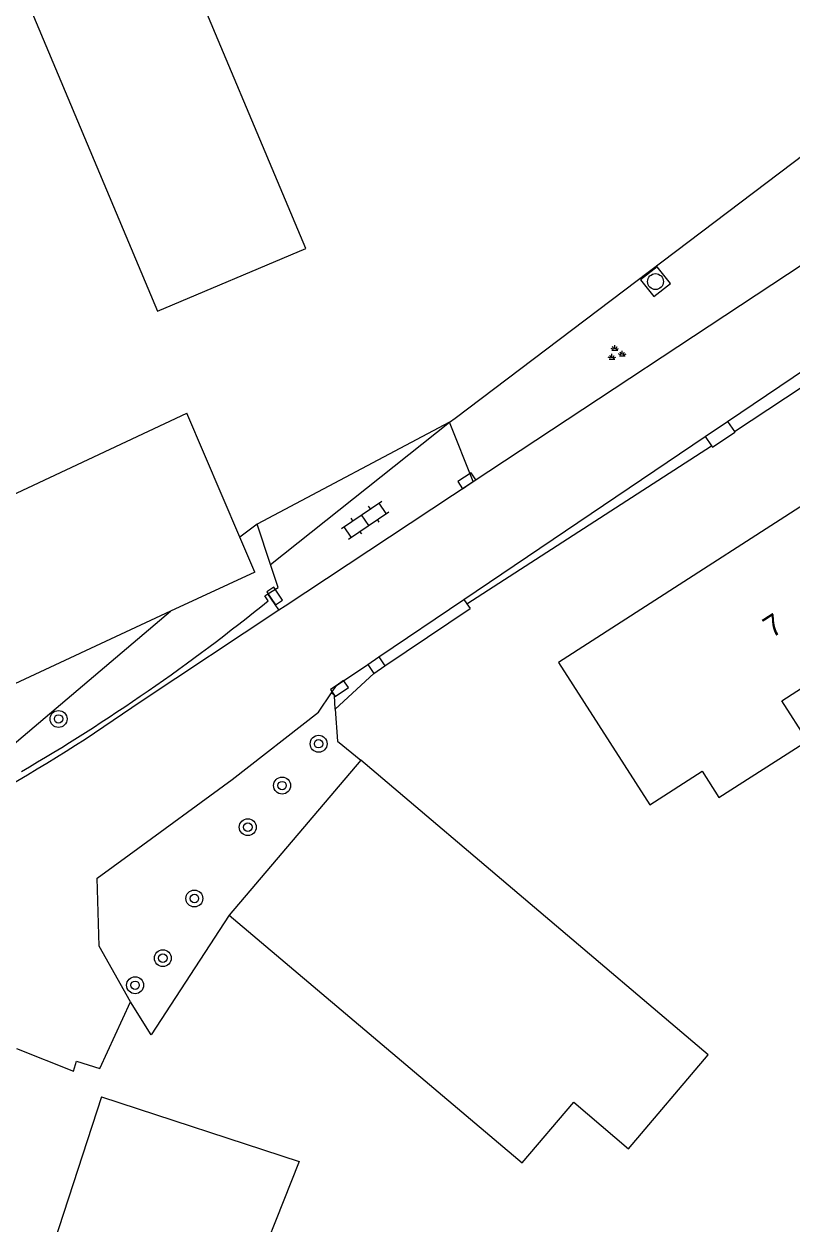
# Model space of a CAD drawing. Extents: x 135999 to 138000, y 396000 to 398501.
# Drawn here: x 137470.3 to 137506.5, y 397229 to 397285.6 of the extents above; entities that cross this region are included whole.
import ezdxf

# ---------------------------------------------------------------- set-up
doc = ezdxf.new("R2010")
doc.units = 0
for name, color, linetype in [('gg-afsc-erfafscheiding', 7, 'Continuous'), ('gg-anno-huisnummerreeks BGT', 7, 'Continuous'), ('gg-bbg-bijgebouw', 7, 'Continuous'), ('gg-bbg-gedigitaliseerde bebouwing', 7, 'Continuous'), ('gg-bbg-gedigitaliseerde bijgebouw', 7, 'Continuous'), ('gg-bbg-hoofdgebouw', 7, 'Continuous'), ('gg-knt-verharding', 7, 'Continuous'), ('gt-grn-groengrens', 7, 'Continuous'), ('gt-grn-vlakafsluiter', 7, 'Continuous'), ('gt-grn-weggrens', 7, 'Continuous'), ('gt-symb-boom', 7, 'Continuous'), ('gt-symb-groenvak', 7, 'Continuous'), ('gt-symb-klinker verharding', 7, 'Continuous'), ('gt-symb-kolk', 7, 'Continuous'), ('gt-symb-rioolschacht', 7, 'Continuous')]:
    doc.layers.add(name, color=color, linetype=linetype)

# ---------------------------------------------------------------- blocks, each defined once
blk = doc.blocks.new('gt0-GRVAK')
at = {"layer": 'gt-symb-groenvak'}
for p, q in [((-0.11, 0.189), (-0.228, 0.24)), ((-0.182, 0.153), (0.088, 0.153)), ((-0.091, 0.211), (-0.156, 0.322)), ((-0.047, 0.214), (-0.047, 0.393)), ((-0.004, 0.211), (0.061, 0.322)), ((0.015, 0.189), (0.133, 0.24)), ((0.262, -0.052), (0.197, 0.059)), ((0.305, -0.049), (0.305, 0.13)), ((0.349, -0.052), (0.414, 0.059)), ((-0.245, -0.228), (-0.363, -0.177)), ((-0.318, -0.264), (-0.047, -0.264)), ((-0.226, -0.206), (-0.291, -0.095)), ((-0.183, -0.203), (-0.183, -0.024)), ((-0.139, -0.206), (-0.074, -0.095)), ((-0.12, -0.228), (-0.002, -0.177)), ((0.243, -0.074), (0.125, -0.023)), ((0.17, -0.11), (0.441, -0.11)), ((0.368, -0.074), (0.486, -0.023))]:
    blk.add_line(p, q, dxfattribs=at)
blk = doc.blocks.new('gt0-RS')
at = {"layer": 'gt-symb-rioolschacht'}
blk.add_lwpolyline([(-0.5, -0.5), (0.5, -0.5), (0.5, 0.5), (-0.5, 0.5)], close=True, dxfattribs=at)
blk.add_circle((0, 0), 0.375, dxfattribs=at)
blk = doc.blocks.new('gt0-BOOM')
at = {"layer": 'gt-symb-boom'}
for radius in [0.4, 0.2]:
    blk.add_circle((0, 0), radius, dxfattribs=at)
blk = doc.blocks.new('gt0-KOLK')
at = {"layer": 'gt-symb-kolk'}
blk.add_lwpolyline([(0, 0), (0.375, 0), (0.375, 0.4), (-0.375, 0.4), (-0.375, 0), (0, 0)], dxfattribs=at)
blk = doc.blocks.new('gt0-KL1')
at = {"layer": 'gt-symb-klinker verharding'}
for p, q in [((-1.15, 0.3), (1.15, 0.3)), ((-1, -0.3), (-1, 0.3)), ((-0.5, 0.3), (-0.5, 0.45)), ((0, -0.3), (0, 0.3)), ((0.5, 0.3), (0.5, 0.45)), ((1, -0.3), (1, 0.3)), ((-1.15, -0.3), (1.15, -0.3)), ((-0.5, -0.45), (-0.5, -0.3)), ((0.5, -0.45), (0.5, -0.3))]:
    blk.add_line(p, q, dxfattribs=at)

msp = doc.modelspace()

# ---------------------------------------------------------------- linework, layer by layer
at = {"layer": 'gg-afsc-erfafscheiding'}
for p, q in [((137490.611, 397267.021), (137507.164, 397279.529)), ((137490.352, 397266.826), (137490.611, 397267.021))]:
    msp.add_line(p, q, dxfattribs=at)
at = {"layer": 'gg-bbg-bijgebouw'}
msp.add_line((137486.16, 397250.86), (137479.95, 397243.55), dxfattribs=at)
msp.add_lwpolyline([(137476.552, 397272.069), (137483.56, 397275.027), (137477.381, 397289.745), (137470.374, 397286.803), (137476.552, 397272.069)], dxfattribs=at)
at = {"layer": 'gg-bbg-gedigitaliseerde bebouwing'}
msp.add_lwpolyline([(137473.91, 397234.97), (137483.255, 397231.921), (137475.451, 397212.269), (137474.787, 397212.49), (137473.12, 397207.48)], dxfattribs=at)
at = {"layer": 'gg-bbg-gedigitaliseerde bijgebouw'}
msp.add_lwpolyline([(137479.95, 397243.55), (137493.784, 397231.853), (137496.215, 397234.714), (137498.801, 397232.517), (137502.568, 397236.95), (137486.16, 397250.86)], dxfattribs=at)
at = {"layer": 'gg-bbg-hoofdgebouw'}
for p, q in [((137480.45, 397261.391), (137477.95, 397267.26)), ((137481.15, 397259.747), (137480.45, 397261.391)), ((137481.15, 397259.747), (137477.177, 397257.896))]:
    msp.add_line(p, q, dxfattribs=at)
for points in [[(137477.177, 397257.896), (137460.085, 397249.933), (137456.441, 397257.166), (137477.95, 397267.26)], [(137495.498, 397255.476), (137499.812, 397248.762), (137502.274, 397250.344), (137503.073, 397249.1), (137507.25, 397251.784), (137506.035, 397253.675), (137510.614, 397256.617), (137511.025, 397255.979), (137515.756, 397259.019), (137511.436, 397265.741), (137495.498, 397255.476)], [(137473.91, 397234.97), (137467.42, 397215.06), (137471.61, 397213.7), (137469.93, 397208.54), (137473.12, 397207.48)]]:
    msp.add_lwpolyline(points, dxfattribs=at)
at = {"layer": 'gg-knt-verharding'}
for p, q in [((137503.48, 397266.868), (137529.763, 397284.62)), ((137491.472, 397264.023), (137508.044, 397274.966)), ((137491.472, 397264.023), (137490.352, 397266.826)), ((137502.418, 397266.151), (137503.48, 397266.868)), ((137503.48, 397266.868), (137503.804, 397266.395)), ((137503.804, 397266.395), (137503.829, 397266.358)), ((137491.018, 397258.451), (137502.418, 397266.151)), ((137502.418, 397266.151), (137502.714, 397265.717)), ((137502.714, 397265.717), (137502.762, 397265.647)), ((137482.584, 397258.153), (137491.472, 397264.023)), ((137481.895, 397260.113), (137481.258, 397262.015)), ((137482.296, 397257.963), (137481.776, 397258.727)), ((137487.012, 397255.746), (137491.018, 397258.451)), ((137491.018, 397258.451), (137491.16, 397258.253)), ((137475.78, 397253.66), (137482.296, 397257.963)), ((137482.296, 397257.963), (137482.584, 397258.153)), ((137491.16, 397258.253), (137491.325, 397258.022)), ((137486.487, 397255.391), (137487.012, 397255.746)), ((137487.012, 397255.746), (137487.292, 397255.314)), ((137485.009, 397254.393), (137486.487, 397255.391)), ((137484.781, 397254.054), (137485.009, 397254.393)), ((137475.218, 397246.39), (137480.08, 397249.96))]:
    msp.add_line(p, q, dxfattribs=at)
for points in [[(137481.776, 397258.727), (137482.258, 397259.028), (137481.895, 397260.113)], [(137481.782, 397258.39), (137481.622, 397258.62), (137481.776, 397258.727)], [(137480.08, 397249.96), (137484.163, 397253.137), (137484.781, 397254.054)], [(137484.945, 397253.273), (137484.914, 397253.915), (137484.781, 397254.054)], [(137484.945, 397253.273), (137485.057, 397251.764), (137486.16, 397250.86)], [(137475.276, 397239.459), (137473.802, 397242.078), (137473.706, 397245.302), (137475.218, 397246.39)], [(137469.893, 397237.251), (137472.59, 397236.176), (137472.739, 397236.653), (137473.836, 397236.31), (137475.276, 397239.459)]]:
    msp.add_lwpolyline(points, dxfattribs=at)
for centre, radius, start, end in [((137423.121, 397330.737), 93.141, 300.31461, 309.03579), ((137429.912, 397318.432), 79.368, 293.00526, 305.30424)]:
    msp.add_arc(centre, radius, start, end, dxfattribs=at)
at = {"layer": 'gt-grn-groengrens'}
for p, q in [((137503.804, 397266.395), (137510.177, 397270.593)), ((137491.16, 397258.253), (137502.714, 397265.717)), ((137486.773, 397254.966), (137484.945, 397253.273)), ((137486.487, 397255.391), (137486.773, 397254.966)), ((137486.773, 397254.966), (137487.292, 397255.314))]:
    msp.add_line(p, q, dxfattribs=at)
msp.add_lwpolyline([(137479.95, 397243.55), (137476.26, 397237.897), (137475.276, 397239.459)], dxfattribs=at)
at = {"layer": 'gt-grn-vlakafsluiter'}
for p, q in [((137490.352, 397266.826), (137481.258, 397262.015)), ((137502.762, 397265.647), (137503.829, 397266.358)), ((137481.258, 397262.015), (137480.45, 397261.391)), ((137487.292, 397255.314), (137491.325, 397258.022))]:
    msp.add_line(p, q, dxfattribs=at)
msp.add_lwpolyline([(137465.501, 397249.222), (137468.642, 397250.68), (137477.177, 397257.896)], dxfattribs=at)
at = {"layer": 'gt-grn-weggrens'}
msp.add_line((137481.895, 397260.113), (137490.352, 397266.826), dxfattribs=at)

# ---------------------------------------------------------------- block references
at = {"layer": 'gt-symb-boom'}
for p in [(137471.887, 397252.812), (137484.168, 397251.643), (137482.441, 397249.665), (137480.822, 397247.703), (137478.299, 397244.335), (137476.811, 397241.517), (137475.5, 397240.236)]:
    msp.add_blockref('gt0-BOOM', p, dxfattribs=at)
at = {"layer": 'gt-symb-groenvak'}
msp.add_blockref('gt0-GRVAK', (137498.203, 397270.074), dxfattribs=at)
at = {"layer": 'gt-symb-klinker verharding', "rotation": 34.119062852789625}
msp.add_blockref('gt0-KL1', (137486.366, 397262.202), dxfattribs=at)
at = {"layer": 'gt-symb-kolk'}
for p, rotation in [((137491.278, 397263.895), 33.441647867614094), ((137481.926, 397258.505), -55.72130557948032), ((137485.038, 397254.413), -145.96526670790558)]:
    msp.add_blockref('gt0-KOLK', p, dxfattribs=dict(at, rotation=rotation))
at = {"layer": 'gt-symb-rioolschacht', "rotation": -141.8234623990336}
msp.add_blockref('gt0-RS', (137500.077, 397273.467), dxfattribs=at)

# ---------------------------------------------------------------- texts
at = {"layer": 'gg-anno-huisnummerreeks BGT'}
msp.add_text('7', height=1, rotation=32.8, dxfattribs=at).set_placement((137505.577, 397256.615))

doc.saveas('drawing.dxf')
